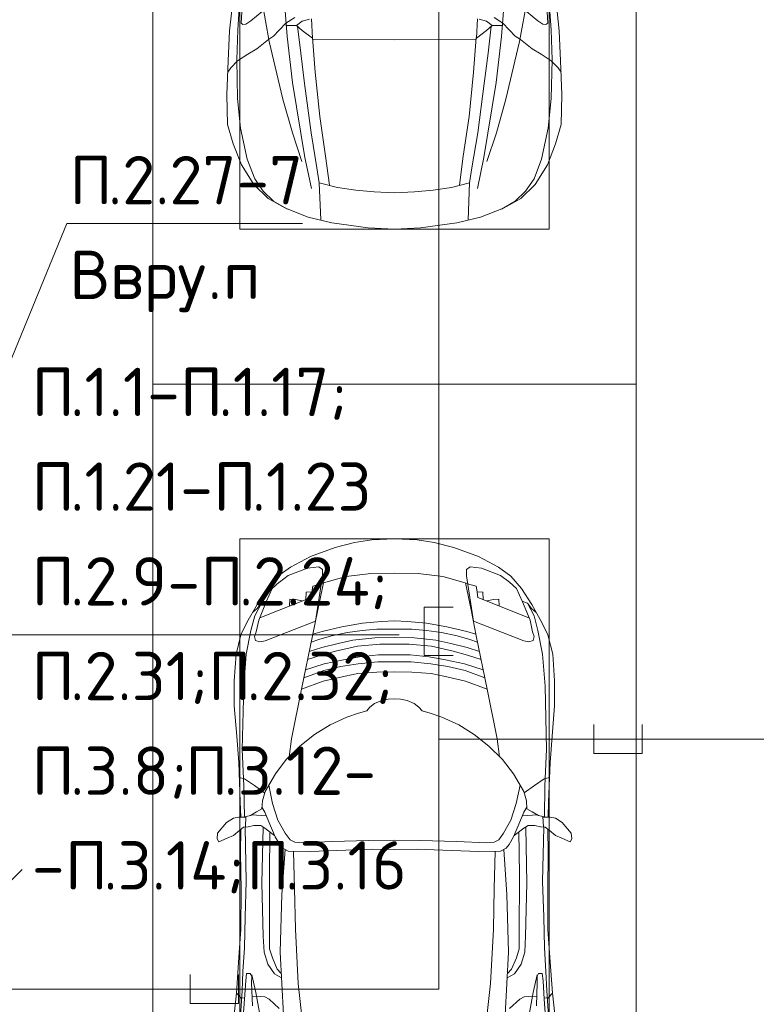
# Model space of a CAD drawing. Header units: millimetres. Extents: x -32229 to 291619, y -13689 to 125138.
# Tile 504 of 565: x 112517 to 116327, y 79154 to 84243. Entities that reach past the tile are written whole.
import ezdxf

# ---------------------------------------------------------------- set-up
doc = ezdxf.new("R2010")
doc.units = ezdxf.units.MM
for name, color, linetype, lineweight in [('A-____-NOTE-TEXT', 7, 'Continuous', 18), ('A-DETL-____-THIN', 7, 'Continuous', 9), ('A-DETL-GENF-OTLN', 7, 'Continuous', 18), ('C-PRKG-____-OTLN', 7, 'Continuous', 18), ('G-____-____-TEXT', 7, 'Continuous', 9)]:
    doc.layers.add(name, color=color, linetype=linetype, lineweight=lineweight)
doc.layers.add('A-DETL-____-OTLN', color=7, linetype='Continuous', lineweight=9, true_color=0x00a600)
doc.styles.add('ISOCPEUR', font='isocpeur.ttf', dxfattribs={"height": 250})

# ---------------------------------------------------------------- blocks, each defined once
blk = doc.blocks.new('АР_Машиноместо - 4900x2400_М__5300х2500_-2211001--02 ЭМ')
at = {"layer": 'A-DETL-GENF-OTLN', "color": 254, "lineweight": 13, "true_color": 0xd4d4d4}
for p, q in [((439.5, -3468.5), (462, -3136.6)), ((2060.5, -3468.5), (2038, -3136.6)), ((564, -3316.2), (602.3, -3530.2)), ((1936, -3316.2), (1897.7, -3530.2)), ((734.6, -3405.8), (688.5, -3435.5)), ((1765.4, -3405.8), (1811.5, -3435.5)), ((749.1, -3450.8), (765.5, -3589.1)), ((1750.9, -3450.8), (1734.5, -3589.1)), ((434.2, -3623.7), (439.5, -3468.5)), ((695.7, -3502.8), (723.2, -3741.5)), ((1804.3, -3502.8), (1776.8, -3741.5)), ((2065.8, -3623.7), (2060.5, -3468.5)), ((602.3, -3530.2), (673.6, -3827.1)), ((1897.7, -3530.2), (1826.4, -3827.1)), ((765.5, -3589.1), (785.7, -3746.6)), ((1734.5, -3589.1), (1714.3, -3746.6)), ((438.6, -3823.4), (434.2, -3623.7)), ((2061.4, -3823.4), (2065.8, -3623.7)), ((723.2, -3741.5), (786.9, -4128.3)), ((785.7, -3746.6), (819.4, -4000.8)), ((1714.3, -3746.6), (1680.6, -4000.8)), ((1776.8, -3741.5), (1713.1, -4128.3)), ((454.7, -3976.8), (438.6, -3823.4)), ((673.6, -3827.1), (722.7, -4001.8)), ((1826.4, -3827.1), (1777.3, -4001.8)), ((2045.3, -3976.8), (2061.4, -3823.4)), ((488.6, -4138.1), (454.7, -3976.8)), ((722.7, -4001.8), (771.7, -4149.8)), ((819.4, -4000.8), (849, -4182.8)), ((1680.6, -4000.8), (1651, -4182.8)), ((1777.3, -4001.8), (1728.3, -4149.8)), ((2011.4, -4138.1), (2045.3, -3976.8)), ((527.8, -4239.8), (488.6, -4138.1)), ((786.9, -4128.3), (821.1, -4289.8)), ((1713.1, -4128.3), (1678.9, -4289.8)), ((1972.2, -4239.8), (2011.4, -4138.1)), ((849, -4182.8), (861.2, -4260.3)), ((1651, -4182.8), (1638.8, -4260.3)), ((571.5, -4303.1), (527.8, -4239.8)), ((1928.5, -4303.1), (1972.2, -4239.8)), ((625, -4354.8), (571.5, -4303.1)), ((1875, -4354.8), (1928.5, -4303.1)), ((696.3, -4395.8), (625, -4354.8)), ((1803.7, -4395.8), (1875, -4354.8))]:
    blk.add_line(p, q, dxfattribs=at)
at = {"layer": 'A-DETL-GENF-OTLN', "color": 253, "lineweight": 13, "true_color": 0xaaaaaa}
for p, q in [((397.1, -3474.2), (415.7, -3305.9)), ((676.4, -3260.1), (695.7, -3502.8)), ((1823.6, -3260.1), (1804.3, -3502.8)), ((2102.9, -3474.2), (2084.3, -3305.9)), ((462.2, -3347.3), (456.6, -3434.5)), ((2037.8, -3347.3), (2043.4, -3434.5)), ((508, -3422.8), (566.8, -3375.1)), ((1992, -3422.8), (1933.2, -3375.1)), ((456.6, -3434.5), (466.2, -3441.1)), ((466.2, -3441.1), (481.5, -3439.1)), ((481.5, -3439.1), (508, -3422.8)), ((690.2, -3433.7), (654.7, -3470.4)), ((744.1, -3447.2), (691.3, -3447.2)), ((773, -3424.2), (744.1, -3447.2)), ((744.3, -3447), (773.2, -3472.4)), ((811.1, -3414.8), (773, -3424.2)), ((825.6, -3512.1), (821, -3413)), ((1674.4, -3512.1), (1679, -3413)), ((1688.9, -3414.8), (1727, -3424.2)), ((1755.7, -3447), (1726.8, -3472.4)), ((1727, -3424.2), (1755.7, -3447)), ((1755.7, -3447.2), (1808.7, -3447.2)), ((1809.8, -3433.7), (1845.3, -3470.4)), ((2018.5, -3439.1), (1992, -3422.8)), ((2033.8, -3441.1), (2018.5, -3439.1)), ((2043.4, -3434.5), (2033.8, -3441.1)), ((390.2, -3630), (397.1, -3474.2)), ((624.9, -3501.2), (598.3, -3518.6)), ((654.7, -3470.4), (624.9, -3501.2)), ((773.2, -3472.4), (825.6, -3512.1)), ((840.1, -3687.8), (826.6, -3509.6)), ((1659.9, -3687.8), (1673.4, -3509.6)), ((1726.8, -3472.4), (1674.4, -3512.1)), ((1845.3, -3470.4), (1875.1, -3501.2)), ((1875.1, -3501.2), (1901.7, -3518.6)), ((2109.8, -3630), (2102.9, -3474.2)), ((598.3, -3518.6), (537.9, -3567)), ((1250, -3520.1), (827.2, -3517.2)), ((1250, -3520.1), (1672.8, -3517.2)), ((1901.7, -3518.6), (1962.1, -3567)), ((491.4, -3594.2), (438.6, -3629.8)), ((537.9, -3567), (491.4, -3594.2)), ((1962.1, -3567), (2008.6, -3594.2)), ((2008.6, -3594.2), (2061.4, -3629.8)), ((384, -3802.9), (390.2, -3630)), ((438.6, -3629.8), (403.8, -3665.5)), ((2061.4, -3629.8), (2096.2, -3665.5)), ((2116, -3802.9), (2109.8, -3630)), ((403.8, -3665.5), (388.1, -3688.4)), ((863.9, -3917.5), (840.1, -3687.8)), ((1636.1, -3917.5), (1659.9, -3687.8)), ((2096.2, -3665.5), (2111.9, -3688.4)), ((387.4, -3958.4), (384, -3802.9)), ((2112.6, -3958.4), (2116, -3802.9)), ((893.6, -4121.6), (863.9, -3917.5)), ((1606.4, -4121.6), (1636.1, -3917.5)), ((416.4, -4059.2), (387.4, -3958.4)), ((2083.6, -4059.2), (2112.6, -3958.4)), ((458.6, -4167), (416.4, -4059.2)), ((2041.4, -4167), (2083.6, -4059.2)), ((914, -4272.5), (893.6, -4121.6)), ((1586, -4272.5), (1606.4, -4121.6)), ((522.5, -4267.9), (458.6, -4167)), ((1977.5, -4267.9), (2041.4, -4167)), ((596.3, -4340.6), (522.5, -4267.9)), ((955.5, -4283.9), (861, -4259.4)), ((861.2, -4260.3), (869.3, -4451.1)), ((1544.5, -4283.9), (1639, -4259.4)), ((1638.8, -4260.3), (1630.7, -4451.1)), ((1903.7, -4340.6), (1977.5, -4267.9)), ((1050.4, -4297.3), (955.5, -4283.9)), ((1146, -4306.7), (1050.4, -4297.3)), ((1250, -4312), (1146, -4306.7)), ((1250, -4312), (1354, -4306.7)), ((1354, -4306.7), (1449.6, -4297.3)), ((1449.6, -4297.3), (1544.5, -4283.9)), ((686, -4391.6), (596.3, -4340.6)), ((1814, -4391.6), (1903.7, -4340.6)), ((804.4, -4436.7), (686, -4391.6)), ((1695.6, -4436.7), (1814, -4391.6)), ((927, -4466.6), (804.4, -4436.7)), ((1114.6, -4493), (927, -4466.6)), ((1385.4, -4493), (1573, -4466.6)), ((1573, -4466.6), (1695.6, -4436.7)), ((1250, -4500), (1114.6, -4493)), ((1250, -4500), (1385.4, -4493))]:
    blk.add_line(p, q, dxfattribs=at)
at = {"layer": 'C-PRKG-____-OTLN', "color": 253, "lineweight": 13, "true_color": 0xaaaaaa}
for p, q in [((0, 0), (0, -5300)), ((2500, 0), (2500, -5300)), ((450, -800), (450, -4500)), ((2050, -800), (2050, -4500)), ((450, -4500), (2050, -4500)), ((2500, -5300), (0, -5300))]:
    blk.add_line(p, q, dxfattribs=at)
blk = doc.blocks.new('АР_Машиноместо - 4900x2400_М__5300х2500_-V32--02 ЭМ')
at = {"layer": 'A-DETL-GENF-OTLN', "color": 253, "lineweight": 13, "true_color": 0xaaaaaa}
for p, q in [((1132.7, -806), (1044.2, -818.6)), ((1250, -800), (1132.7, -806)), ((1250, -800), (1367.3, -806)), ((1367.3, -806), (1455.8, -818.6)), ((943.3, -845.1), (815.8, -891)), ((1044.2, -818.6), (943.3, -845.1)), ((1455.8, -818.6), (1556.7, -845.1)), ((1556.7, -845.1), (1684.2, -891)), ((815.8, -891), (711.9, -946.2)), ((1684.2, -891), (1788.1, -946.2)), ((711.9, -946.2), (647.2, -992.8)), ((800.1, -952.6), (700.9, -989.1)), ((859, -944.1), (800.1, -952.6)), ((877.7, -958.9), (859, -944.1)), ((877.7, -991.4), (877.7, -958.9)), ((1622.3, -958.9), (1641, -944.1)), ((1622.3, -991.4), (1622.3, -958.9)), ((1641, -944.1), (1699.9, -952.6)), ((1699.9, -952.6), (1799.1, -989.1)), ((1788.1, -946.2), (1852.8, -992.8)), ((647.2, -992.8), (593.2, -1056.8)), ((700.9, -989.1), (655, -1024.3)), ((841.1, -1225.9), (877.7, -991.4)), ((1000.2, -994.5), (871.4, -1031.3)), ((1127.4, -979.8), (1000.2, -994.5)), ((1250, -977.6), (1127.4, -979.8)), ((1250, -977.6), (1372.6, -979.8)), ((1372.6, -979.8), (1499.8, -994.5)), ((1499.8, -994.5), (1628.6, -1031.3)), ((1658.9, -1225.9), (1622.3, -991.4)), ((1799.1, -989.1), (1845, -1024.3)), ((1852.8, -992.8), (1906.8, -1056.8)), ((593.2, -1056.8), (539.3, -1140.4)), ((617.9, -1057.3), (586.9, -1126.3)), ((654.7, -1024.4), (617.9, -1057.3)), ((882.6, -1027.5), (853.8, -1167.4)), ((1617.4, -1027.5), (1646.2, -1167.4)), ((1845.3, -1024.4), (1882.1, -1057.3)), ((1882.1, -1057.3), (1913.1, -1126.3)), ((1906.8, -1056.8), (1960.7, -1140.4)), ((539.3, -1140.4), (487.4, -1232.1)), ((540.4, -1159.6), (516.2, -1180.5)), ((561.3, -1132.6), (540.4, -1159.6)), ((586.9, -1126.3), (548.2, -1220.1)), ((589, -1121.6), (561.3, -1132.6)), ((853.8, -1167.4), (826.8, -1300.9)), ((1646.2, -1167.4), (1673.2, -1300.9)), ((1911, -1121.6), (1938.7, -1132.6)), ((1913.1, -1126.3), (1951.8, -1220.1)), ((1938.7, -1132.6), (1959.6, -1159.6)), ((1959.6, -1159.6), (1983.8, -1180.5)), ((1960.7, -1140.4), (2012.6, -1232.1)), ((548.2, -1220.1), (535, -1280.6)), ((1951.8, -1220.1), (1965, -1280.6)), ((487.4, -1232.1), (455.7, -1296.1)), ((580.7, -1327.1), (841.1, -1225.9)), ((978.6, -1254.6), (876.3, -1278.7)), ((1084.1, -1236), (978.6, -1254.6)), ((1159.1, -1267.9), (1083.6, -1274.6)), ((1182.5, -1227.5), (1084.1, -1236)), ((1250, -1266.6), (1159.1, -1267.9)), ((1250, -1223.7), (1182.5, -1227.5)), ((1250, -1223.7), (1317.5, -1227.5)), ((1250, -1266.6), (1340.9, -1267.9)), ((1317.5, -1227.5), (1415.9, -1236)), ((1340.9, -1267.9), (1416.4, -1274.6)), ((1415.9, -1236), (1521.4, -1254.6)), ((1521.4, -1254.6), (1623.7, -1278.7)), ((1919.3, -1327.1), (1658.9, -1225.9)), ((2012.6, -1232.1), (2044.3, -1296.1)), ((455.7, -1296.1), (430.8, -1396.6)), ((535, -1280.6), (527.2, -1305.2)), ((527.2, -1305.2), (531.8, -1326)), ((826.8, -1300.9), (770, -1576.5)), ((859.1, -1321.2), (819.9, -1334.4)), ((876.3, -1278.7), (828.3, -1293.7)), ((925.2, -1301.6), (859.1, -1321.2)), ((1007.1, -1283.7), (925.2, -1301.6)), ((1083.6, -1274.6), (1007.1, -1283.7)), ((1148.3, -1312.4), (1035, -1323.2)), ((1250, -1309.3), (1148.3, -1312.4)), ((1250, -1309.3), (1351.7, -1312.4)), ((1351.7, -1312.4), (1465, -1323.2)), ((1416.4, -1274.6), (1492.9, -1283.7)), ((1492.9, -1283.7), (1574.8, -1301.6)), ((1574.8, -1301.6), (1640.9, -1321.2)), ((1623.7, -1278.7), (1671.7, -1293.7)), ((1640.9, -1321.2), (1680.1, -1334.4)), ((1673.2, -1300.9), (1730, -1576.5)), ((1965, -1280.6), (1972.8, -1305.2)), ((1972.8, -1305.2), (1968.2, -1326)), ((2044.3, -1296.1), (2069.2, -1396.6)), ((531.8, -1326), (554.4, -1333.3)), ((554.4, -1333.3), (580.7, -1327.1)), ((873.8, -1361.2), (809.9, -1383.1)), ((958.3, -1341.1), (873.8, -1361.2)), ((1059, -1354.8), (945.3, -1380.6)), ((1035, -1323.2), (958.3, -1341.1)), ((1174.5, -1344.2), (1059, -1354.8)), ((1250, -1344.9), (1174.5, -1344.2)), ((1250, -1344.9), (1325.5, -1344.2)), ((1325.5, -1344.2), (1441, -1354.8)), ((1441, -1354.8), (1554.7, -1380.6)), ((1465, -1323.2), (1541.7, -1341.1)), ((1541.7, -1341.1), (1626.2, -1361.2)), ((1626.2, -1361.2), (1690.1, -1383.1)), ((1945.6, -1333.3), (1919.3, -1327.1)), ((1968.2, -1326), (1945.6, -1333.3)), ((430.8, -1396.6), (422, -1534.1)), ((871.4, -1401.1), (800.5, -1424.6)), ((945.3, -1380.6), (871.4, -1401.1)), ((1070, -1410.4), (986.2, -1425.6)), ((1168.3, -1399.8), (1070, -1410.4)), ((1250, -1400.1), (1168.3, -1399.8)), ((1250, -1400.1), (1331.7, -1399.8)), ((1331.7, -1399.8), (1430, -1410.4)), ((1430, -1410.4), (1513.8, -1425.6)), ((1554.7, -1380.6), (1628.6, -1401.1)), ((1628.6, -1401.1), (1699.5, -1424.6)), ((2069.2, -1396.6), (2078, -1534.1)), ((887, -1446.5), (790.4, -1477.3)), ((973.4, -1459.7), (884.3, -1480.8)), ((986.2, -1425.6), (887, -1446.5)), ((1061.9, -1445.7), (973.4, -1459.7)), ((1163.9, -1435.1), (1061.9, -1445.7)), ((1250, -1435.1), (1163.9, -1435.1)), ((1250, -1435.1), (1336.1, -1435.1)), ((1336.1, -1435.1), (1438.1, -1445.7)), ((1438.1, -1445.7), (1526.6, -1459.7)), ((1513.8, -1425.6), (1613, -1446.5)), ((1526.6, -1459.7), (1615.7, -1480.8)), ((1613, -1446.5), (1709.6, -1477.3)), ((884.3, -1480.8), (782, -1518.1)), ((994.9, -1509.3), (881.7, -1536.4)), ((1060, -1496.1), (994.9, -1509.3)), ((1159.3, -1489.1), (1060, -1496.1)), ((1250, -1488.3), (1159.3, -1489.1)), ((1250, -1488.3), (1340.7, -1489.1)), ((1340.7, -1489.1), (1440, -1496.1)), ((1440, -1496.1), (1505.1, -1509.3)), ((1505.1, -1509.3), (1618.3, -1536.4)), ((1615.7, -1480.8), (1718, -1518.1)), ((422, -1534.1), (422, -1662.9)), ((770, -1576.5), (718.3, -1834.2)), ((881.7, -1536.4), (770, -1576.5)), ((1618.3, -1536.4), (1730, -1576.5)), ((1730, -1576.5), (1781.7, -1834.2)), ((2078, -1534.1), (2078, -1662.9)), ((1217.8, -1629.1), (1250, -1626.8)), ((1282.2, -1629.1), (1250, -1626.8)), ((422, -1662.9), (434.8, -1820.7)), ((1123.5, -1670.9), (1107.2, -1689.8)), ((1147.5, -1650.5), (1123.5, -1670.9)), ((1184.7, -1635.7), (1147.5, -1650.5)), ((1217.8, -1629.1), (1184.7, -1635.7)), ((1282.2, -1629.1), (1315.3, -1635.7)), ((1315.3, -1635.7), (1352.5, -1650.5)), ((1352.5, -1650.5), (1376.5, -1670.9)), ((1376.5, -1670.9), (1392.8, -1689.8)), ((2078, -1662.9), (2065.2, -1820.7)), ((1004.2, -1721.4), (917, -1761.1)), ((1064.9, -1700.5), (1004.2, -1721.4)), ((1107.2, -1689.8), (1064.9, -1700.5)), ((1392.8, -1689.8), (1435.1, -1700.5)), ((1435.1, -1700.5), (1495.8, -1721.4)), ((1495.8, -1721.4), (1583, -1761.1)), ((917, -1761.1), (837.5, -1812.1)), ((1583, -1761.1), (1662.5, -1812.1)), ((434.8, -1820.7), (444.9, -1956.8)), ((837.5, -1812.1), (761.1, -1871.7)), ((1662.5, -1812.1), (1738.9, -1871.7)), ((2065.2, -1820.7), (2055.1, -1956.8)), ((761.1, -1871.7), (690.7, -1941.6)), ((718.3, -1834.2), (705.7, -1926.7)), ((1738.9, -1871.7), (1809.3, -1941.6)), ((1781.7, -1834.2), (1794.3, -1926.7)), ((444.9, -1956.8), (453, -2159.1)), ((690.7, -1941.6), (634.6, -2015)), ((1809.3, -1941.6), (1865.4, -2015)), ((2055.1, -1956.8), (2047, -2159.1)), ((475.1, -2041), (447.5, -2034.4)), ((634.6, -2015), (580.7, -2105.7)), ((1865.4, -2015), (1919.3, -2105.7)), ((2024.9, -2041), (2052.5, -2034.4)), ((525.5, -2074.6), (475.1, -2041)), ((578.8, -2112.6), (525.5, -2074.6)), ((619.7, -2168.6), (600.3, -2072.7)), ((1880.3, -2168.6), (1899.7, -2072.7)), ((1921.2, -2112.6), (1974.5, -2074.6)), ((1974.5, -2074.6), (2024.9, -2041)), ((580.7, -2105.7), (567.1, -2153.8)), ((1919.3, -2105.7), (1932.9, -2153.8)), ((453, -2159.1), (455, -2238.9)), ((567.1, -2153.8), (564.3, -2195.4)), ((579.9, -2213.8), (564.9, -2186.5)), ((647.3, -2254.2), (619.7, -2168.6)), ((1852.7, -2254.2), (1880.3, -2168.6)), ((1920.1, -2213.8), (1935.1, -2186.5)), ((1932.9, -2153.8), (1935.7, -2195.4)), ((2047, -2159.1), (2045, -2238.9)), ((417.4, -2243.4), (445.1, -2238.7)), ((445.1, -2238.7), (481.8, -2239.5)), ((505.1, -2230), (467.5, -2239.2)), ((482, -2235.6), (479.1, -2288.7)), ((536.7, -2211.8), (505.1, -2230)), ((586.6, -2231.3), (510.1, -2227.1)), ((564.3, -2195.4), (536.7, -2211.8)), ((600.8, -2263), (579.9, -2213.8)), ((1899.2, -2263), (1920.1, -2213.8)), ((1913.4, -2231.3), (1989.9, -2227.1)), ((1935.7, -2195.4), (1963.3, -2211.8)), ((1963.3, -2211.8), (1994.9, -2230)), ((1994.9, -2230), (2032.5, -2239.2)), ((2018, -2235.6), (2020.9, -2288.7)), ((2054.9, -2238.7), (2018.2, -2239.5)), ((2082.6, -2243.4), (2054.9, -2238.7)), ((335.2, -2322.3), (381.7, -2266.4)), ((381.7, -2266.4), (417.4, -2243.4)), ((470, -2290), (449.8, -2306.1)), ((493.6, -2288.6), (470, -2290)), ((523.3, -2281.2), (493.6, -2288.6)), ((559, -2282.6), (523.3, -2281.2)), ((580.6, -2296), (559, -2282.6)), ((633.8, -2340.5), (600.8, -2263)), ((685.1, -2322.3), (647.3, -2254.2)), ((1814.9, -2322.3), (1852.7, -2254.2)), ((1866.2, -2340.5), (1899.2, -2263)), ((1919.4, -2296), (1941, -2282.6)), ((1941, -2282.6), (1976.7, -2281.2)), ((1976.7, -2281.2), (2006.4, -2288.6)), ((2006.4, -2288.6), (2030, -2290)), ((2030, -2290), (2050.2, -2306.1)), ((2118.3, -2266.4), (2082.6, -2243.4)), ((2164.8, -2322.3), (2118.3, -2266.4)), ((333.1, -2350.6), (335.2, -2322.3)), ((417.4, -2333.8), (384.4, -2347.9)), ((449.8, -2306.1), (417.4, -2333.8)), ((454.5, -2423.6), (456, -2301.1)), ((630.6, -2332.9), (580.6, -2296)), ((603.5, -2534.3), (606.1, -2314.9)), ((656.7, -2380.3), (633.8, -2340.5)), ((710, -2355.4), (685.1, -2322.3)), ((1790, -2355.4), (1814.9, -2322.3)), ((1843.3, -2380.3), (1866.2, -2340.5)), ((1869.4, -2332.9), (1919.4, -2296)), ((1896.5, -2534.3), (1893.9, -2314.9)), ((2045.5, -2423.6), (2044, -2301.1)), ((2050.2, -2306.1), (2082.6, -2333.8)), ((2082.6, -2333.8), (2115.6, -2347.9)), ((2166.9, -2350.6), (2164.8, -2322.3)), ((341.2, -2366.2), (333.1, -2350.6)), ((384.4, -2347.9), (341.2, -2366.2)), ((672.8, -2399.7), (656.7, -2380.3)), ((734.3, -2368.8), (710, -2355.4)), ((772.7, -2371.5), (734.3, -2368.8)), ((929.1, -2364.1), (772.7, -2371.5)), ((1115.2, -2358.7), (929.1, -2364.1)), ((1250, -2357.8), (1115.2, -2358.7)), ((1250, -2357.8), (1384.8, -2358.7)), ((1384.8, -2358.7), (1570.9, -2364.1)), ((1570.9, -2364.1), (1727.3, -2371.5)), ((1727.3, -2371.5), (1765.7, -2368.8)), ((1765.7, -2368.8), (1790, -2355.4)), ((1827.2, -2399.7), (1843.3, -2380.3)), ((2115.6, -2347.9), (2158.8, -2366.2)), ((2158.8, -2366.2), (2166.9, -2350.6)), ((456.8, -2613.6), (454.5, -2423.6)), ((684.8, -2406.5), (667.8, -2638.3)), ((700.6, -2415.4), (672.8, -2399.7)), ((813.8, -2416.7), (700.6, -2415.4)), ((999.2, -2409.3), (813.8, -2416.7)), ((1132.7, -2404.6), (999.2, -2409.3)), ((1250, -2406.6), (1132.7, -2404.6)), ((1250, -2406.6), (1367.3, -2404.6)), ((1367.3, -2404.6), (1500.8, -2409.3)), ((1500.8, -2409.3), (1686.2, -2416.7)), ((1686.2, -2416.7), (1799.4, -2415.4)), ((1799.4, -2415.4), (1827.2, -2399.7)), ((1815.2, -2406.5), (1832.2, -2638.3)), ((2043.2, -2613.6), (2045.5, -2423.6)), ((604.4, -2850.8), (603.5, -2534.3)), ((1895.6, -2850.8), (1896.5, -2534.3)), ((456.1, -2818.3), (456.8, -2613.6)), ((667.8, -2638.3), (659.3, -2936)), ((1832.2, -2638.3), (1840.7, -2936)), ((2043.9, -2818.3), (2043.2, -2613.6)), ((446, -2964.8), (456.1, -2818.3)), ((2054, -2964.8), (2043.9, -2818.3)), ((604.4, -2919.4), (604.4, -2850.8)), ((1895.6, -2919.4), (1895.6, -2850.8)), ((618.7, -2966.7), (604.4, -2919.4)), ((659.3, -2936), (676.4, -3260.1)), ((1840.7, -2936), (1823.6, -3260.1)), ((1881.3, -2966.7), (1895.6, -2919.4)), ((432.8, -3149.3), (446, -2964.8)), ((643.6, -3024.6), (618.7, -2966.7)), ((1856.4, -3024.6), (1881.3, -2966.7)), ((2067.2, -3149.3), (2054, -2964.8)), ((485.6, -3046.1), (480.8, -3085)), ((504.5, -3046.6), (485.6, -3046.1)), ((512.2, -3061.4), (504.5, -3046.6)), ((665.1, -3046.1), (643.6, -3024.6)), ((1834.9, -3046.1), (1856.4, -3024.6)), ((1987.8, -3061.4), (1995.5, -3046.6)), ((1995.5, -3046.6), (2014.4, -3046.1)), ((2014.4, -3046.1), (2019.2, -3085)), ((480.8, -3085), (474.8, -3179.9)), ((510.9, -3094.6), (512.2, -3061.4)), ((515.3, -3213.7), (510.9, -3094.6)), ((1984.7, -3213.7), (1989.1, -3094.6)), ((1989.1, -3094.6), (1987.8, -3061.4)), ((2019.2, -3085), (2025.2, -3179.9)), ((415.7, -3305.9), (432.8, -3149.3)), ((456.9, -3174.2), (432.9, -3148.3)), ((2043.1, -3174.2), (2067.1, -3148.3)), ((2084.3, -3305.9), (2067.1, -3148.3)), ((475.2, -3173.5), (456.9, -3174.2)), ((474.8, -3179.9), (462.2, -3347.3)), ((558.4, -3165.4), (513.6, -3168)), ((579.5, -3167.7), (558.4, -3165.4)), ((601.7, -3179.4), (579.5, -3167.7)), ((654.5, -3228.1), (601.7, -3179.4)), ((1845.5, -3228.1), (1898.3, -3179.4)), ((1898.3, -3179.4), (1920.5, -3167.7)), ((1920.5, -3167.7), (1941.6, -3165.4)), ((1941.6, -3165.4), (1986.4, -3168)), ((2024.8, -3173.5), (2043.1, -3174.2)), ((2025.2, -3179.9), (2037.8, -3347.3))]:
    blk.add_line(p, q, dxfattribs=at)
at = {"layer": 'A-DETL-GENF-OTLN', "color": 254, "lineweight": 13, "true_color": 0xd4d4d4}
for p, q in [((824.1, -1063.7), (818.8, -1102.9)), ((827.7, -1045), (824.1, -1063.7)), ((871.3, -1031.9), (827.7, -1045)), ((1628.7, -1031.9), (1672.3, -1045)), ((1672.3, -1045), (1675.9, -1063.7)), ((1675.9, -1063.7), (1681.2, -1102.9)), ((818.8, -1102.9), (554, -1208.1)), ((709.1, -1112.7), (708.2, -1146.9)), ((737.7, -1113.6), (709.1, -1112.7)), ((772.6, -1121.3), (737.7, -1113.6)), ((792.9, -1076.2), (791.2, -1114.5)), ((823.3, -1074.4), (792.9, -1076.2)), ((1676.7, -1074.4), (1707.1, -1076.2)), ((1681.2, -1102.9), (1946, -1208.1)), ((1707.1, -1076.2), (1708.8, -1114.5)), ((1727.4, -1121.3), (1762.3, -1113.6)), ((1762.3, -1113.6), (1790.9, -1112.7)), ((1790.9, -1112.7), (1791.8, -1146.9)), ((561.7, -1132.1), (527.9, -1198.6)), ((1938.3, -1132.1), (1972.1, -1198.6)), ((527.9, -1198.6), (507.4, -1274.3)), ((1972.1, -1198.6), (1992.6, -1274.3)), ((507.4, -1274.3), (483.4, -1395.6)), ((1992.6, -1274.3), (2016.6, -1395.6)), ((483.4, -1395.6), (470.9, -1561.4)), ((2016.6, -1395.6), (2029.1, -1561.4)), ((470.9, -1561.4), (462.8, -1889.5)), ((2029.1, -1561.4), (2037.2, -1889.5)), ((462.8, -1889.5), (471.8, -2077.7)), ((2037.2, -1889.5), (2028.2, -2077.7)), ((471.8, -2077.7), (474.5, -2239.3)), ((2028.2, -2077.7), (2025.5, -2239.3)), ((483.3, -2571.4), (478, -2290)), ((2016.7, -2571.4), (2022, -2290)), ((570.6, -2291.4), (564.4, -2580.5)), ((1929.4, -2291.4), (1935.6, -2580.5)), ((728.4, -2415.7), (733.8, -2606.7)), ((1771.6, -2415.7), (1766.2, -2606.7)), ((477.8, -2754.7), (483.3, -2571.4)), ((564.4, -2580.5), (571.6, -2853.3)), ((1935.6, -2580.5), (1928.4, -2853.3)), ((2022.2, -2754.7), (2016.7, -2571.4)), ((733.8, -2606.7), (737.8, -2818.3)), ((1766.2, -2606.7), (1762.2, -2818.3)), ((473.9, -2913.7), (477.8, -2754.7)), ((2026.1, -2913.7), (2022.2, -2754.7)), ((737.8, -2818.3), (752.8, -3099)), ((1762.2, -2818.3), (1747.2, -3099)), ((571.6, -2853.3), (575.7, -2937.4)), ((1928.4, -2853.3), (1924.3, -2937.4)), ((466.3, -3036.3), (473.9, -2913.7)), ((575.7, -2937.4), (595.2, -2997.9)), ((1924.3, -2937.4), (1904.8, -2997.9)), ((2033.7, -3036.3), (2026.1, -2913.7)), ((595.2, -2997.9), (629, -3048.1)), ((1904.8, -2997.9), (1871, -3048.1)), ((462, -3136.6), (466.3, -3036.3)), ((512.5, -3053.2), (532.7, -3145.9)), ((629, -3048.1), (666.7, -3069.7)), ((1871, -3048.1), (1833.3, -3069.7)), ((1987.5, -3053.2), (1967.3, -3145.9)), ((2038, -3136.6), (2033.7, -3036.3)), ((752.8, -3099), (771.7, -3268.5)), ((1747.2, -3099), (1728.3, -3268.5)), ((439.5, -3468.5), (462, -3136.6)), ((532.7, -3145.9), (564, -3316.2)), ((1967.3, -3145.9), (1936, -3316.2)), ((2060.5, -3468.5), (2038, -3136.6))]:
    blk.add_line(p, q, dxfattribs=at)
at = {"layer": 'C-PRKG-____-OTLN', "color": 253, "lineweight": 13, "true_color": 0xaaaaaa}
for p, q in [((2500, 0), (0, 0)), ((0, 0), (0, -5300)), ((2500, 0), (2500, -5300)), ((450, -800), (450, -4500)), ((450, -800), (2050, -800)), ((2050, -800), (2050, -4500))]:
    blk.add_line(p, q, dxfattribs=at)
blk = doc.blocks.new('Наметкина 10_РД_АР_П_отсоединено_rvt-1--02 ЭМ')
at = {"layer": 'C-PRKG-____-OTLN', "color": 253, "lineweight": 13, "true_color": 0xaaaaaa}
for name, p in [('АР_Машиноместо - 4900x2400_М__5300х2500_-2211001--02 ЭМ', (113205.3, 87660)), ('АР_Машиноместо - 4900x2400_М__5300х2500_-V32--02 ЭМ', (113205.3, 82360))]:
    blk.add_blockref(name, p, dxfattribs=at)
blk = doc.blocks.new('УГО Выше ниже синее _ 2020 - УГО Выше ниже синее _ 2020-V102--02 ЭМ')
at = {"layer": 'A-____-NOTE-TEXT', "lineweight": 9, "true_color": 0x0000ff}
blk.add_hatch(color=5, dxfattribs=at).paths.add_polyline_path([(-1.112, 0.565), (-0.555, 1.122), (-0.263, 0.272)])
h = blk.add_hatch(color=5, dxfattribs=at)
edge = h.paths.add_edge_path()
edge.add_arc((0, 0), 0.392, 270, 450)
edge.add_arc((0, 0), 0.392, 90, 270)
at = {"layer": 'A-____-NOTE-TEXT', "lineweight": 9}
for p, q in [((-1.78, 1.78), (-0.838, 0.838)), ((-0.555, 1.122), (-1.112, 0.565)), ((-0.263, 0.272), (-0.555, 1.122)), ((-1.112, 0.565), (-0.263, 0.272))]:
    blk.add_line(p, q, dxfattribs=at)
blk.add_circle((0, 0), 0.392, dxfattribs=at)
for start, end in [(90, 270), (270, 90)]:
    blk.add_arc((0, 0), 0.392, start, end, dxfattribs=at)

msp = doc.modelspace()

# ---------------------------------------------------------------- linework, layer by layer
at = {"layer": 'A-DETL-____-OTLN', "color": 5, "true_color": 0x0000ff}
for p, q in [((114684.7, 112353.7), (114684.7, 79232.9)), ((114759.1, 81206.6), (114609.1, 81206.6)), ((114609.1, 81206.6), (114609.1, 80956.6)), ((114609.1, 80956.6), (114759.1, 80956.6)), ((115486, 80599.7), (115486, 80449.7)), ((115736, 80449.7), (115736, 80599.7)), ((123909.7, 80524.7), (114684.7, 80524.7)), ((115486, 80449.7), (115736, 80449.7)), ((113398.1, 79307.9), (113398.1, 79157.9)), ((113648.1, 79157.9), (113648.1, 79307.9)), ((114684.7, 79232.9), (110014.7, 79232.9)), ((113398.1, 79157.9), (113648.1, 79157.9))]:
    msp.add_line(p, q, dxfattribs=at)
at = {"layer": 'A-DETL-____-THIN'}
for p, q in [((112077, 81522.3), (112760.3, 83189.1)), ((113980.3, 83189.1), (112760.3, 83189.1)), ((114480.3, 81063.1), (112180.3, 81063.1))]:
    msp.add_line(p, q, dxfattribs=at)

# ---------------------------------------------------------------- block references
at = {"lineweight": 5}
msp.add_blockref('Наметкина 10_РД_АР_П_отсоединено_rvt-1--02 ЭМ', (0, 0), dxfattribs=at)
at = {"layer": 'A-____-NOTE-TEXT', "lineweight": 9, "xscale": 200, "yscale": 200, "zscale": 200, "rotation": 269.9999999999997}
msp.add_blockref('УГО Выше ниже синее _ 2020 - УГО Выше ниже синее _ 2020-V102--02 ЭМ', (112174, 79493.9), dxfattribs=at)

# ---------------------------------------------------------------- texts
at = {"layer": 'G-____-____-TEXT', "char_height": 250, "attachment_point": 1, "style": 'ISOCPEUR'}
for s, insert, width in [('\\fISOCPEUR|b0|i0|c204|p34|;П', (112775.1, 83538.9), 240.506), ('.2.27-7', (112973.5, 83538.9), 1234.599), ('Ввру', (112775.1, 83049.4), 865.822), ('\\fISOCPEUR|b0|i0|c204|p34|;п', (113568.8, 83049.4), 208.439), ('\\fISOCPEUR|b0|i0|c204|p34|;.', (113489.4, 83049.4), 96.203), ('\\fISOCPEUR|b0|i0|c204|p34|;П', (112579.7, 82444.2), 240.506), ('.1.1-', (112778.2, 82444.2), 689.451), ('\\fISOCPEUR|b0|i0|c204|p34|;П', (113347, 82444.2), 240.506), ('.1.17;', (113545.5, 82444.2), 801.687), ('\\fISOCPEUR|b0|i0|c204|p34|;П', (112579.7, 81954.7), 240.506), ('.1.21-', (112778.2, 81954.7), 897.89), ('\\fISOCPEUR|b0|i0|c204|p34|;П', (113519, 81954.7), 240.506), ('.1.23', (113717.4, 81954.7), 753.586), ('\\fISOCPEUR|b0|i0|c204|p34|;П', (112579.7, 81465.2), 240.506), ('.2.9-', (112778.2, 81465.2), 817.721), ('\\fISOCPEUR|b0|i0|c204|p34|;П', (113452.9, 81465.2), 240.506), ('.2.24;', (113651.3, 81465.2), 962.025), ('\\fISOCPEUR|b0|i0|c204|p34|;П', (112579.7, 80975.7), 240.506), ('.2.31;', (112778.2, 80975.7), 865.822), ('\\fISOCPEUR|b0|i0|c204|p34|;П', (113492.5, 80975.7), 240.506), ('.2.32;', (113691, 80975.7), 929.958), ('\\fISOCPEUR|b0|i0|c204|p34|;П', (112579.7, 80486.3), 240.506), ('.3.8;', (112778.2, 80486.3), 721.519), ('\\fISOCPEUR|b0|i0|c204|p34|;П', (113373.5, 80486.3), 240.506), ('.3.12- ', (113571.9, 80486.3), 1138.396), ('\\fISOCPEUR|b0|i0|c204|p34|;П', (112751.7, 79996.8), 240.506), ('.3.14;', (112950.1, 79996.8), 897.89), ('\\fISOCPEUR|b0|i0|c204|p34|;П', (113691, 79996.8), 240.506), ('.3.16', (113889.4, 79996.8), 753.586), ('\\fISOCPEUR|b0|i0|c204|p34|;-', (112579.7, 79996.8), 208.439)]:
    msp.add_mtext(s, dxfattribs=dict(at, insert=insert, width=width))

doc.saveas('drawing.dxf')
